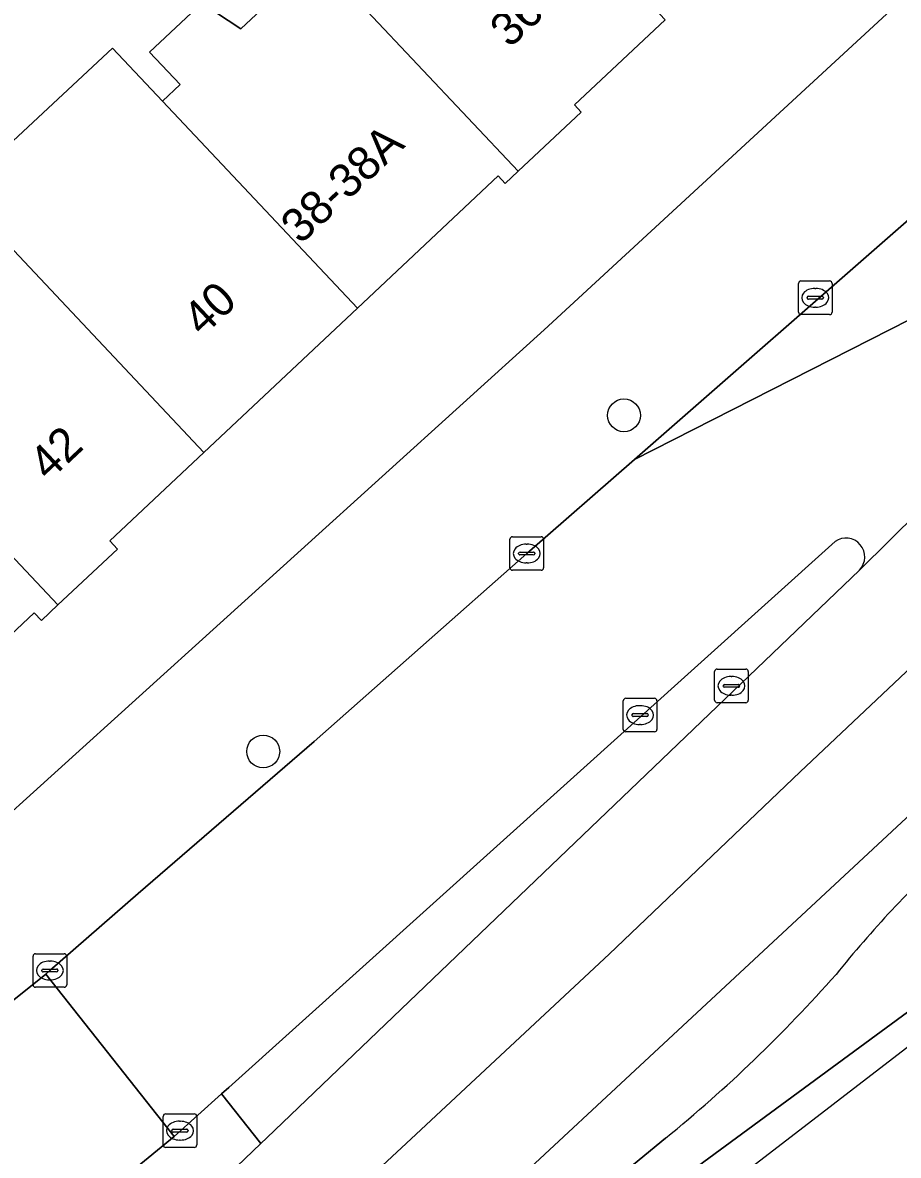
# Model space of a CAD drawing. Extents: x 162073 to 163043, y 381818 to 382561.
# Drawn here: x 162725.88 to 162751.94, y 382007.51 to 382041.24 of the extents above; entities that cross this region are included whole.
import ezdxf

# ---------------------------------------------------------------- set-up
doc = ezdxf.new("R2010")
doc.units = 0
for name, color, linetype in [('IMGEO_Berm_gesloten', 7, 'Continuous'), ('IMGEO_Boom', 7, 'Continuous'), ('IMGEO_Erf', 7, 'Continuous'), ('IMGEO_Fietspad_open', 7, 'Continuous'), ('IMGEO_Groenvoorziening', 7, 'Continuous'), ('IMGEO_Haag', 7, 'Continuous'), ('IMGEO_Kolk', 7, 'Continuous'), ('IMGEO_Pand', 7, 'Continuous'), ('IMGEO_Pand_nummerreeks', 7, 'Continuous'), ('IMGEO_Rijbaan_lokaal_open', 7, 'Continuous'), ('IMGEO_Rijbaan_regionaal_gesloten', 7, 'Continuous'), ('IMGEO_Verkeerseiland_groen', 7, 'Continuous'), ('IMGEO_Voetpad_open', 7, 'Continuous')]:
    doc.layers.add(name, color=color, linetype=linetype)

msp = doc.modelspace()

# ---------------------------------------------------------------- linework, layer by layer
at = {"layer": 'IMGEO_Berm_gesloten'}
msp.add_lwpolyline([(162772.059, 382036.498), (162770.462, 382035.069), (162753.027, 382018.342), (162731.928, 381998.712), (162726.692, 381994.177), (162727.302, 381993.446), (162745.011, 382008.024)], dxfattribs=at)
for centre, radius, start, end in [((162777.45, 381990.813), 35.168, 132.8392, 141.0974), ((162718.254, 382040.937), 42.417, 309.1094, 318.621)]:
    msp.add_arc(centre, radius, start, end, dxfattribs=at)
at = {"layer": 'IMGEO_Boom'}
for centre in [(162743.772, 382029.543), (162733.038, 382019.534)]:
    msp.add_circle(centre, 0.489, dxfattribs=at)
at = {"layer": 'IMGEO_Erf'}
for points in [[(162724.511, 382016.802), (162741.397, 382032.094), (162754.763, 382044.439), (162765.79, 382055.945)], [(162723.965, 382036.195), (162728.55, 382040.478), (162730.042, 382038.899), (162730.566, 382039.392), (162729.658, 382040.358), (162731.207, 382041.815), (162732.369, 382041.052), (162734.631, 382043.179)], [(162744.997, 382041.323), (162742.297, 382038.784), (162742.494, 382038.573), (162740.624, 382036.814), (162740.235, 382036.449), (162740.027, 382036.671), (162735.844, 382032.737), (162731.273, 382028.439), (162728.47, 382025.804), (162728.699, 382025.561), (162726.93, 382023.897), (162726.441, 382023.437), (162726.225, 382023.667), (162722.033, 382019.725)]]:
    msp.add_lwpolyline(points, dxfattribs=at)
at = {"layer": 'IMGEO_Fietspad_open'}
msp.add_lwpolyline([(162765.967, 382048.461), (162762.552, 382045.151), (162756.804, 382039.587), (162754.646, 382037.542), (162752.404, 382035.511), (162744.085, 382028.233), (162756.358, 382034.471)], dxfattribs=at)
at = {"layer": 'IMGEO_Groenvoorziening'}
msp.add_lwpolyline([(162731.772, 382006.723), (162732.963, 382007.864), (162731.798, 382009.34), (162730.391, 382008.073), (162720.549, 382000), (162715.956, 381996.242), (162715.639, 381995.982), (162716.816, 381994.492), (162723.552, 382000)], close=True, dxfattribs=at)
at = {"layer": 'IMGEO_Haag'}
msp.add_lwpolyline([(162732.963, 382007.864), (162731.798, 382009.34), (162730.391, 382008.073), (162720.549, 382000), (162715.956, 381996.242), (162715.639, 381995.982), (162716.816, 381994.492), (162723.552, 382000), (162731.772, 382006.723)], close=True, dxfattribs=at)
at = {"layer": 'IMGEO_Kolk'}
for p, q in [((162749.039, 382033.544), (162749.891, 382033.544)), ((162748.964, 382032.618), (162748.964, 382033.47)), ((162749.452, 382033.324), (162749.477, 382033.324)), ((162749.965, 382033.47), (162749.965, 382032.618)), ((162749.223, 382033.038), (162749.223, 382033.05)), ((162749.661, 382033.001), (162749.263, 382033.001)), ((162749.266, 382033.087), (162749.664, 382033.087)), ((162749.707, 382033.05), (162749.707, 382033.038)), ((162749.891, 382032.544), (162749.039, 382032.544)), ((162749.475, 382032.764), (162749.45, 382032.764)), ((162740.378, 382025.003), (162740.378, 382025.855)), ((162740.453, 382025.929), (162741.305, 382025.929)), ((162741.379, 382025.855), (162741.379, 382025.003)), ((162740.637, 382025.423), (162740.637, 382025.435)), ((162740.68, 382025.472), (162741.078, 382025.472)), ((162740.866, 382025.709), (162740.891, 382025.709)), ((162741.121, 382025.435), (162741.121, 382025.423)), ((162741.075, 382025.386), (162740.677, 382025.386)), ((162740.889, 382025.149), (162740.864, 382025.149)), ((162741.305, 382024.929), (162740.453, 382024.929)), ((162746.469, 382021.062), (162746.469, 382021.914)), ((162746.544, 382021.988), (162747.396, 382021.988)), ((162746.957, 382021.768), (162746.982, 382021.768)), ((162747.47, 382021.914), (162747.47, 382021.062)), ((162746.728, 382021.482), (162746.728, 382021.494)), ((162747.166, 382021.445), (162746.768, 382021.445)), ((162746.771, 382021.531), (162747.169, 382021.531)), ((162747.212, 382021.494), (162747.212, 382021.482)), ((162743.751, 382020.193), (162743.751, 382021.045)), ((162743.826, 382021.119), (162744.678, 382021.119)), ((162744.752, 382021.045), (162744.752, 382020.193)), ((162746.98, 382021.208), (162746.955, 382021.208)), ((162744.239, 382020.899), (162744.264, 382020.899)), ((162747.396, 382020.988), (162746.544, 382020.988)), ((162744.01, 382020.613), (162744.01, 382020.625)), ((162744.448, 382020.576), (162744.05, 382020.576)), ((162744.053, 382020.662), (162744.451, 382020.662)), ((162744.494, 382020.625), (162744.494, 382020.613)), ((162744.678, 382020.119), (162743.826, 382020.119)), ((162744.262, 382020.339), (162744.237, 382020.339)), ((162726.188, 382012.588), (162726.188, 382013.44)), ((162726.263, 382013.514), (162727.115, 382013.514)), ((162726.676, 382013.294), (162726.701, 382013.294)), ((162727.189, 382013.44), (162727.189, 382012.588)), ((162726.447, 382013.008), (162726.447, 382013.02)), ((162726.885, 382012.971), (162726.487, 382012.971)), ((162726.49, 382013.057), (162726.888, 382013.057)), ((162726.931, 382013.02), (162726.931, 382013.008)), ((162726.699, 382012.734), (162726.674, 382012.734)), ((162727.115, 382012.514), (162726.263, 382012.514)), ((162730.06, 382007.819), (162730.06, 382008.671)), ((162730.135, 382008.745), (162730.987, 382008.745)), ((162731.061, 382008.671), (162731.061, 382007.819)), ((162730.319, 382008.239), (162730.319, 382008.251)), ((162730.362, 382008.288), (162730.76, 382008.288)), ((162730.548, 382008.525), (162730.573, 382008.525)), ((162730.803, 382008.251), (162730.803, 382008.239)), ((162730.757, 382008.202), (162730.359, 382008.202)), ((162730.571, 382007.965), (162730.546, 382007.965)), ((162730.987, 382007.745), (162730.135, 382007.745))]:
    msp.add_line(p, q, dxfattribs=at)
for points in [[(162749.039, 382033.544), (162749.891, 382033.544)], [(162748.964, 382032.618), (162748.964, 382033.47)], [(162749.965, 382033.47), (162749.965, 382032.618)], [(162749.891, 382032.544), (162749.039, 382032.544)], [(162740.378, 382025.003), (162740.378, 382025.855)], [(162740.453, 382025.929), (162741.305, 382025.929)], [(162741.379, 382025.855), (162741.379, 382025.003)], [(162741.305, 382024.929), (162740.453, 382024.929)], [(162746.469, 382021.062), (162746.469, 382021.914)], [(162746.544, 382021.988), (162747.396, 382021.988)], [(162747.47, 382021.914), (162747.47, 382021.062)], [(162743.751, 382020.193), (162743.751, 382021.045)], [(162743.826, 382021.119), (162744.678, 382021.119)], [(162744.752, 382021.045), (162744.752, 382020.193)], [(162747.396, 382020.988), (162746.544, 382020.988)], [(162744.678, 382020.119), (162743.826, 382020.119)], [(162726.188, 382012.588), (162726.188, 382013.44)], [(162726.263, 382013.514), (162727.115, 382013.514)], [(162727.189, 382013.44), (162727.189, 382012.588)], [(162727.115, 382012.514), (162726.263, 382012.514)], [(162730.06, 382007.819), (162730.06, 382008.671)], [(162730.135, 382008.745), (162730.987, 382008.745)], [(162731.061, 382008.671), (162731.061, 382007.819)], [(162730.987, 382007.745), (162730.135, 382007.745)]]:
    msp.add_lwpolyline(points, dxfattribs=at)
for centre, radius, start, end in [((162749.041, 382033.468), 0.0765, 91.552, 178.448), ((162749.041, 382033.468), 0.0765, 91.552, 178.448), ((162749.889, 382033.468), 0.0765, 1.552, 88.448), ((162749.889, 382033.468), 0.0765, 1.552, 88.448), ((162749.263, 382033.047), 0.0403, 85.8775, 175.7526), ((162749.26, 382033.037), 0.0366, 178.938, 274.7102), ((162749.664, 382033.044), 0.043, 264.8664, 352.4533), ((162749.668, 382033.049), 0.0386, 1.7309, 96.639), ((162749.041, 382032.62), 0.0765, 181.552, 268.448), ((162749.041, 382032.62), 0.0765, 181.552, 268.448), ((162749.889, 382032.62), 0.0765, 271.552, 358.448), ((162749.889, 382032.62), 0.0765, 271.552, 358.448), ((162740.455, 382025.853), 0.0765, 91.552, 178.448), ((162740.455, 382025.853), 0.0765, 91.552, 178.448), ((162741.303, 382025.853), 0.0765, 1.552, 88.448), ((162741.303, 382025.853), 0.0765, 1.552, 88.448), ((162740.677, 382025.432), 0.0403, 85.8775, 175.7526), ((162740.674, 382025.422), 0.0366, 178.938, 274.7102), ((162741.078, 382025.429), 0.043, 264.8664, 352.4533), ((162741.082, 382025.434), 0.0386, 1.7309, 96.639), ((162740.455, 382025.005), 0.0765, 181.552, 268.448), ((162740.455, 382025.005), 0.0765, 181.552, 268.448), ((162741.303, 382025.005), 0.0765, 271.552, 358.448), ((162741.303, 382025.005), 0.0765, 271.552, 358.448), ((162746.546, 382021.912), 0.0765, 91.552, 178.448), ((162746.546, 382021.912), 0.0765, 91.552, 178.448), ((162747.394, 382021.912), 0.0765, 1.552, 88.448), ((162747.394, 382021.912), 0.0765, 1.552, 88.448), ((162746.768, 382021.491), 0.0403, 85.8775, 175.7526), ((162746.765, 382021.481), 0.0366, 178.938, 274.7102), ((162747.169, 382021.488), 0.043, 264.8664, 352.4533), ((162747.173, 382021.493), 0.0386, 1.7309, 96.639), ((162743.828, 382021.043), 0.0765, 91.552, 178.448), ((162743.828, 382021.043), 0.0765, 91.552, 178.448), ((162744.676, 382021.043), 0.0765, 1.552, 88.448), ((162744.676, 382021.043), 0.0765, 1.552, 88.448), ((162746.546, 382021.064), 0.0765, 181.552, 268.448), ((162746.546, 382021.064), 0.0765, 181.552, 268.448), ((162747.394, 382021.064), 0.0765, 271.552, 358.448), ((162747.394, 382021.064), 0.0765, 271.552, 358.448), ((162744.05, 382020.622), 0.0403, 85.8775, 175.7526), ((162744.047, 382020.612), 0.0366, 178.938, 274.7102), ((162744.451, 382020.619), 0.043, 264.8664, 352.4533), ((162744.455, 382020.624), 0.0386, 1.7309, 96.639), ((162743.828, 382020.195), 0.0765, 181.552, 268.448), ((162743.828, 382020.195), 0.0765, 181.552, 268.448), ((162744.676, 382020.195), 0.0765, 271.552, 358.448), ((162744.676, 382020.195), 0.0765, 271.552, 358.448), ((162726.265, 382013.438), 0.0765, 91.552, 178.448), ((162726.265, 382013.438), 0.0765, 91.552, 178.448), ((162727.113, 382013.438), 0.0765, 1.552, 88.448), ((162727.113, 382013.438), 0.0765, 1.552, 88.448), ((162726.487, 382013.017), 0.0403, 85.8775, 175.7526), ((162726.484, 382013.007), 0.0366, 178.938, 274.7102), ((162726.888, 382013.014), 0.043, 264.8664, 352.4533), ((162726.892, 382013.019), 0.0386, 1.7309, 96.639), ((162726.265, 382012.59), 0.0765, 181.552, 268.448), ((162726.265, 382012.59), 0.0765, 181.552, 268.448), ((162727.113, 382012.59), 0.0765, 271.552, 358.448), ((162727.113, 382012.59), 0.0765, 271.552, 358.448), ((162730.137, 382008.669), 0.0765, 91.552, 178.448), ((162730.137, 382008.669), 0.0765, 91.552, 178.448), ((162730.985, 382008.669), 0.0765, 1.552, 88.448), ((162730.985, 382008.669), 0.0765, 1.552, 88.448), ((162730.359, 382008.248), 0.0403, 85.8775, 175.7526), ((162730.356, 382008.238), 0.0366, 178.938, 274.7102), ((162730.76, 382008.245), 0.043, 264.8664, 352.4533), ((162730.764, 382008.25), 0.0386, 1.7309, 96.639), ((162730.137, 382007.821), 0.0765, 181.552, 268.448), ((162730.137, 382007.821), 0.0765, 181.552, 268.448), ((162730.985, 382007.821), 0.0765, 271.552, 358.448), ((162730.985, 382007.821), 0.0765, 271.552, 358.448)]:
    msp.add_arc(centre, radius, start, end, dxfattribs=at)
for centre, major_axis, ratio, start_param, end_param in [((162749.451, 382033.044), (-0.387, 0.002), 0.722429, 4.712389, 7.853982), ((162749.476, 382033.044), (-0.39, 0.002), 0.717154, 1.570796, 4.712389), ((162740.865, 382025.429), (-0.387, 0.002), 0.722429, 4.712389, 7.853982), ((162740.89, 382025.429), (-0.39, 0.002), 0.717154, 1.570796, 4.712389), ((162746.956, 382021.488), (-0.387, 0.002), 0.722429, 4.712389, 7.853982), ((162746.981, 382021.488), (-0.39, 0.002), 0.717154, 1.570796, 4.712389), ((162744.238, 382020.619), (-0.387, 0.002), 0.722429, 4.712389, 7.853982), ((162744.263, 382020.619), (-0.39, 0.002), 0.717154, 1.570796, 4.712389), ((162726.675, 382013.014), (-0.387, 0.002), 0.722429, 4.712389, 7.853982), ((162726.7, 382013.014), (-0.39, 0.002), 0.717154, 1.570796, 4.712389), ((162730.547, 382008.245), (-0.387, 0.002), 0.722429, 4.712389, 7.853982), ((162730.572, 382008.245), (-0.39, 0.002), 0.717154, 1.570796, 4.712389)]:
    msp.add_ellipse(centre, major_axis=major_axis, ratio=ratio, start_param=start_param, end_param=end_param, dxfattribs=at)
at = {"layer": 'IMGEO_Pand'}
for points in [[(162744.997, 382041.323), (162739.186, 382047.495), (162736.848, 382045.297), (162735.654, 382045.998), (162734.159, 382044.593), (162735.086, 382043.607), (162734.631, 382043.179), (162740.624, 382036.814), (162742.494, 382038.573), (162742.297, 382038.784)], [(162740.624, 382036.814), (162734.631, 382043.179), (162732.369, 382041.052), (162731.207, 382041.815), (162729.658, 382040.358), (162730.566, 382039.392), (162730.042, 382038.899), (162735.844, 382032.737), (162740.027, 382036.671), (162740.235, 382036.449)], [(162731.273, 382028.439), (162735.844, 382032.737), (162730.042, 382038.899), (162728.55, 382040.478), (162723.965, 382036.195), (162725.457, 382034.616)], [(162720.896, 382030.305), (162726.93, 382023.897), (162728.699, 382025.561), (162728.47, 382025.804), (162731.273, 382028.439), (162725.457, 382034.616), (162723.271, 382032.56), (162722.168, 382033.307), (162720.557, 382031.792), (162721.458, 382030.833)], [(162720.896, 382030.305), (162718.115, 382027.69), (162716.951, 382028.451), (162712.945, 382024.683), (162716.424, 382020.954), (162718.788, 382023.177), (162722.033, 382019.725), (162726.225, 382023.667), (162726.441, 382023.437), (162726.93, 382023.897)]]:
    msp.add_lwpolyline(points, close=True, dxfattribs=at)
at = {"layer": 'IMGEO_Rijbaan_lokaal_open'}
for points in [[(162750.779, 382024.936), (162766.691, 382040.677), (162765.677, 382039.991), (162756.358, 382034.471), (162744.085, 382028.233), (162740.88, 382025.429), (162734.558, 382019.836), (162729.315, 382015.305), (162726.69, 382013.012), (162726.574, 382012.905), (162730.391, 382008.073), (162731.798, 382009.34), (162732.012, 382009.534), (162750.053, 382025.788)], [(162713.757, 382002.205), (162712.201, 382000.888), (162712.918, 382000), (162715.956, 381996.242), (162720.549, 382000), (162730.391, 382008.073), (162726.574, 382012.905), (162725.571, 382012.101)]]:
    msp.add_lwpolyline(points, dxfattribs=at)
msp.add_arc((162750.375, 382025.327), 0.562, 315.996, 124.8735, dxfattribs=at)
at = {"layer": 'IMGEO_Rijbaan_regionaal_gesloten'}
for points in [[(162769.492, 382038.496), (162766.691, 382040.677), (162750.779, 382024.936), (162733.142, 382008.036), (162732.963, 382007.864), (162731.772, 382006.723), (162723.552, 382000), (162716.816, 381994.492), (162673.553, 381959.11), (162656.834, 381945.437), (162653.733, 381942.901), (162602.901, 381901.33), (162601.322, 381900.027)], [(162678.587, 381958.753), (162709.59, 381984.248), (162711.181, 381985.616), (162714.322, 381988.176), (162720.477, 381993.259), (162726.543, 381998.269), (162728.73, 382000.13), (162731.726, 382002.679), (162737.438, 382008.003), (162743.336, 382013.499), (162749.013, 382018.928), (162754.789, 382024.377), (162757.636, 382027.166), (162763.389, 382032.664), (162769.492, 382038.496)], [(162770.462, 382035.069), (162772.059, 382036.498), (162769.492, 382038.496), (162763.389, 382032.664), (162757.636, 382027.166), (162754.789, 382024.377), (162749.013, 382018.928), (162743.336, 382013.499), (162737.438, 382008.003), (162731.726, 382002.679), (162728.73, 382000.13), (162726.543, 381998.269), (162720.477, 381993.259), (162714.322, 381988.176), (162711.181, 381985.616), (162709.59, 381984.248), (162678.587, 381958.753)], [(162667.888, 381946.191), (162710.994, 381981.337), (162726.582, 381994.087), (162726.692, 381994.177), (162731.928, 381998.712), (162753.027, 382018.342), (162770.462, 382035.069)], [(162668.023, 381943.382), (162708.12, 381976.793), (162776.979, 382029.804), (162769.758, 382024.585), (162763.753, 382020.148), (162757.246, 382015.477), (162750.794, 382010.733), (162744.462, 382006.076), (162737.897, 382001.398), (162734.416, 381998.779), (162727.302, 381993.446), (162715.499, 381983.729), (162667.507, 381944.555)], [(162745.011, 382008.024), (162727.302, 381993.446), (162734.416, 381998.779), (162737.897, 382001.398), (162744.462, 382006.076), (162750.794, 382010.733), (162757.246, 382015.477), (162763.753, 382020.148), (162769.758, 382024.585), (162776.979, 382029.804)]]:
    msp.add_lwpolyline(points, dxfattribs=at)
for centre, radius, start, end in [((162777.45, 381990.813), 35.168, 132.8392, 141.0974), ((162718.254, 382040.937), 42.417, 309.1094, 318.621)]:
    msp.add_arc(centre, radius, start, end, dxfattribs=at)
at = {"layer": 'IMGEO_Verkeerseiland_groen'}
msp.add_lwpolyline([(162750.053, 382025.788), (162732.012, 382009.534), (162731.798, 382009.34), (162732.963, 382007.864), (162733.142, 382008.036), (162750.779, 382024.936)], dxfattribs=at)
msp.add_arc((162750.375, 382025.327), 0.562, 315.996, 124.8735, dxfattribs=at)
at = {"layer": 'IMGEO_Voetpad_open'}
for points in [[(162768.854, 382058.613), (162765.79, 382055.945), (162754.763, 382044.439), (162741.397, 382032.094), (162724.511, 382016.802)], [(162725.571, 382012.101), (162726.574, 382012.905), (162726.69, 382013.012), (162729.315, 382015.305), (162734.558, 382019.836), (162740.88, 382025.429), (162744.085, 382028.233), (162752.404, 382035.511)]]:
    msp.add_lwpolyline(points, dxfattribs=at)

# ---------------------------------------------------------------- texts
at = {"layer": 'IMGEO_Pand_nummerreeks'}
for s, rotation, p in [('36', 43.2384, (162740.372, 382040.455)), ('38-38A', 43.1277, (162734.147, 382034.611)), ('40', 43.2384, (162731.231, 382031.86)), ('42', 43.2384, (162726.655, 382027.557))]:
    msp.add_text(s, height=1, rotation=rotation, dxfattribs=at).set_placement(p)

doc.saveas('drawing.dxf')
